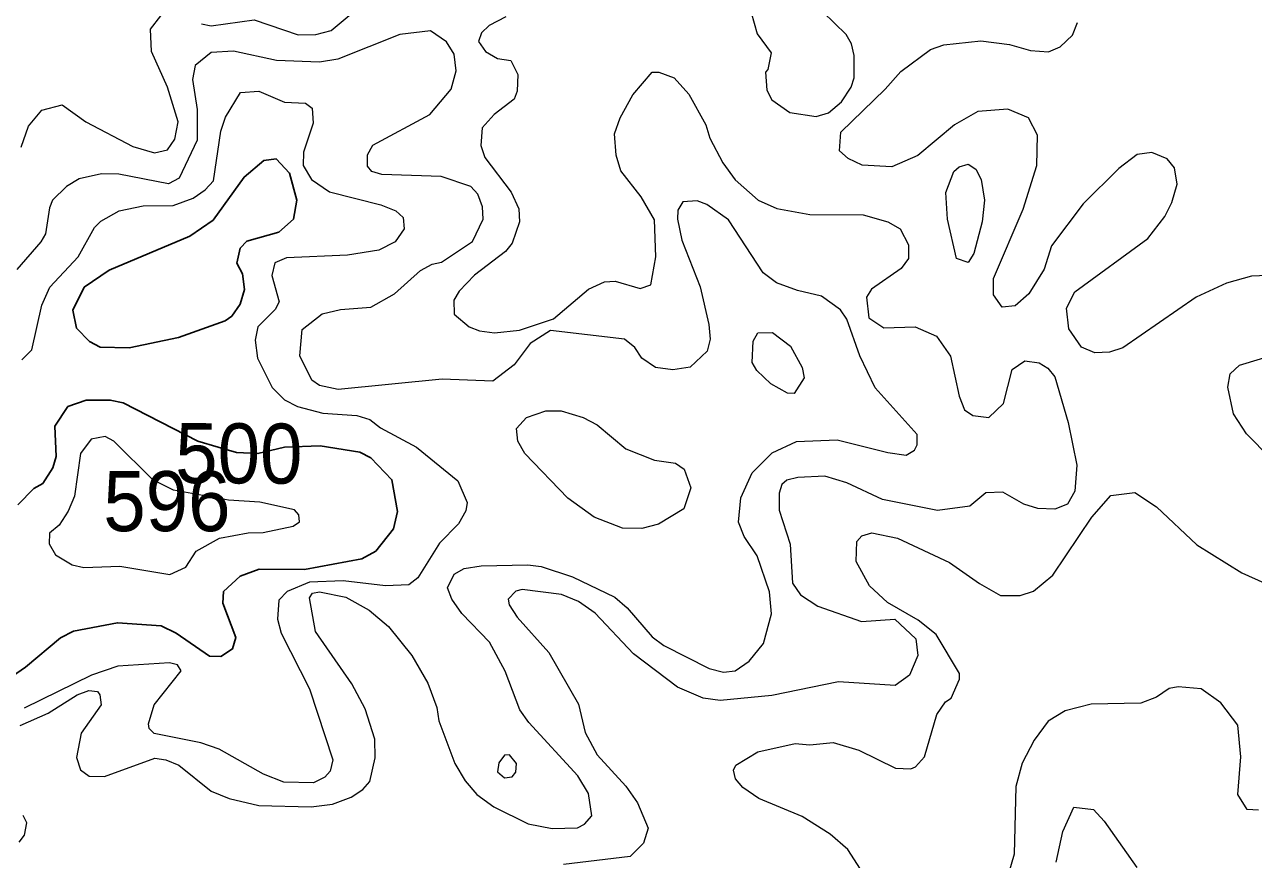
# Model space of a CAD drawing. Extents: x 763.2 to 816.8, y 7896.5 to 7952.7.
# Drawn here: x 797.985 to 801.261, y 7941.578 to 7943.803 of the extents above; entities that cross this region are included whole.
import ezdxf
from ezdxf.enums import TextEntityAlignment as Align

# ---------------------------------------------------------------- set-up
doc = ezdxf.new("R2010")
doc.units = 0
doc.header["$LTSCALE"] = 0.064
doc.layers.add('1', color=7, linetype='Continuous', lineweight=25)
doc.layers.add('2', color=7, linetype='Continuous', lineweight=13)
doc.layers.add('21', color=7, linetype='Continuous')
doc.layers.add('61', color=7, linetype='Continuous')

msp = doc.modelspace()

# ---------------------------------------------------------------- linework, layer by layer
at = {"layer": '1'}
msp.add_lwpolyline([(798.2102, 7943.149), (798.4251, 7943.2393), (798.4874, 7943.2821), (798.5697, 7943.397), (798.6222, 7943.4411), (798.655, 7943.4458), (798.6908, 7943.4073), (798.7108, 7943.3354), (798.7011, 7943.2845), (798.6623, 7943.2496), (798.577, 7943.2262), (798.5591, 7943.2073), (798.5506, 7943.167), (798.5659, 7943.1388), (798.571, 7943.0974), (798.5593, 7943.0579), (798.5368, 7943.0259), (798.519, 7943.0135), (798.3948, 7942.969), (798.2633, 7942.9418), (798.1857, 7942.9432), (798.1572, 7942.9584), (798.1233, 7942.9939), (798.1132, 7943.0421), (798.1431, 7943.1033)], close=True, dxfattribs=at)
msp.add_lwpolyline([(797.9205, 7942.0439), (797.9873, 7942.0901), (798.0806, 7942.1681), (798.1145, 7942.1863), (798.2319, 7942.2087), (798.3488, 7942.2007), (798.3889, 7942.1808), (798.4775, 7942.1194), (798.5078, 7942.119), (798.5385, 7942.1389), (798.548, 7942.1694), (798.5128, 7942.2614), (798.5145, 7942.2919), (798.5593, 7942.3331), (798.6099, 7942.3518), (798.7307, 7942.3506), (798.8835, 7942.3792), (798.9214, 7942.3997), (798.9681, 7942.4589), (798.9787, 7942.5055), (798.9638, 7942.5901), (798.908, 7942.6481), (798.8786, 7942.6639), (798.7725, 7942.6804), (798.6771, 7942.6765), (798.6068, 7942.6599), (798.5497, 7942.663), (798.5002, 7942.6766), (798.4466, 7942.6925), (798.2476, 7942.7954), (798.2131, 7942.8022), (798.1491, 7942.802), (798.0999, 7942.7852), (798.0651, 7942.7331), (798.0683, 7942.6517), (798.0601, 7942.6214), (798.033, 7942.5797), (798.0088, 7942.5666), (797.9666, 7942.5235)], dxfattribs=at)
at = {"layer": '2'}
for points in [[(797.9751, 7943.4764), (797.995, 7943.5324), (798.0304, 7943.575), (798.0847, 7943.5891), (798.1474, 7943.5444), (798.2735, 7943.4786), (798.3313, 7943.4613), (798.3653, 7943.4693), (798.3851, 7943.4983), (798.3938, 7943.5444), (798.3658, 7943.637), (798.3229, 7943.7314), (798.3201, 7943.7914), (798.3476, 7943.8268)], [(798.4566, 7943.8055), (798.4817, 7943.7998), (798.5966, 7943.816), (798.7135, 7943.7764), (798.7608, 7943.7771), (798.8023, 7943.788), (798.8551, 7943.8321)], [(799.9221, 7943.8357), (799.9374, 7943.7787), (799.9747, 7943.7282), (799.9665, 7943.6838), (799.9602, 7943.6768), (799.9632, 7943.6283), (799.9769, 7943.6026), (800.0245, 7943.5688), (800.0954, 7943.5582), (800.1279, 7943.5683), (800.1621, 7943.5976), (800.1883, 7943.637), (800.1967, 7943.6616), (800.1967, 7943.721), (800.1895, 7943.752), (800.1746, 7943.777), (800.113, 7943.8376)], [(799.2672, 7943.8244), (799.2228, 7943.8012), (799.2025, 7943.7815), (799.1947, 7943.7582), (799.213, 7943.7316), (799.2455, 7943.7132)], [(801.3208, 7943.1357), (801.2558, 7943.1324), (801.1894, 7943.1142), (801.1078, 7943.0768), (800.9126, 7942.9416), (800.8771, 7942.9304), (800.8383, 7942.9287), (800.802, 7942.9435), (800.769, 7942.9922), (800.7621, 7943.0472), (800.7849, 7943.0908), (800.9794, 7943.2332), (801.0247, 7943.2919), (801.0432, 7943.3287), (801.0578, 7943.378), (801.0502, 7943.4211), (801.0308, 7943.4457), (800.9903, 7943.4625), (800.9504, 7943.4568), (800.9018, 7943.4199), (800.8071, 7943.3253), (800.7227, 7943.2139), (800.7031, 7943.1512), (800.6621, 7943.0854), (800.6256, 7943.0538), (800.5905, 7943.0503), (800.5678, 7943.0828), (800.568, 7943.1262), (800.6467, 7943.311), (800.6832, 7943.428), (800.6849, 7943.5082), (800.6615, 7943.5551), (800.6062, 7943.578), (800.5261, 7943.5714), (800.4641, 7943.536), (800.3659, 7943.4547), (800.2965, 7943.4238), (800.2174, 7943.4286), (800.1804, 7943.4464), (800.1573, 7943.4673), (800.1609, 7943.5167), (800.2793, 7943.6309), (800.3205, 7943.6785), (800.3995, 7943.7374), (800.4356, 7943.7491), (800.5342, 7943.7603), (800.6108, 7943.7504), (800.6667, 7943.7341), (800.7146, 7943.7307), (800.7456, 7943.7444), (800.7784, 7943.7752), (800.7916, 7943.8086)], [(799.0403, 7943.1476), (799.0713, 7943.1647), (799.0962, 7943.1698), (799.1786, 7943.2255), (799.207, 7943.2847), (799.2058, 7943.3176), (799.1925, 7943.351), (799.1744, 7943.3722), (799.0956, 7943.3986), (798.937, 7943.404), (798.9107, 7943.4116), (798.8984, 7943.4263), (798.8985, 7943.4561), (798.9133, 7943.482), (799.0649, 7943.5639), (799.122, 7943.6311), (799.1348, 7943.6798), (799.1297, 7943.7244), (799.1095, 7943.7577), (799.0666, 7943.7866), (798.9852, 7943.7769), (798.8201, 7943.7112), (798.7709, 7943.7029), (798.6565, 7943.7075), (798.5415, 7943.7322), (798.4821, 7943.7287), (798.4389, 7943.6944), (798.4318, 7943.6568), (798.4449, 7943.5771), (798.4448, 7943.4954), (798.3964, 7943.3937), (798.3684, 7943.3791), (798.2359, 7943.4049), (798.19, 7943.4052), (798.1299, 7943.3922), (798.0959, 7943.3719), (798.059, 7943.3354), (798.0506, 7943.3153), (798.0404, 7943.246), (798.028, 7943.224), (797.9636, 7943.1505)], [(799.2455, 7943.7132), (799.2811, 7943.7073), (799.2992, 7943.6705), (799.2981, 7943.6263), (799.2897, 7943.605), (799.2366, 7943.5641)], [(799.2366, 7943.5641), (799.2042, 7943.5284), (799.2007, 7943.4809), (799.2113, 7943.4494), (799.282, 7943.3563), (799.3023, 7943.3123), (799.3043, 7943.2776), (799.2848, 7943.2204), (799.267, 7943.1987), (799.1843, 7943.135), (799.1433, 7943.093), (799.1287, 7943.0684), (799.1294, 7943.0315), (799.1701, 7942.9975), (799.1977, 7942.9866), (799.2376, 7942.9813), (799.3044, 7942.9892), (799.3947, 7943.0193), (799.4878, 7943.0984), (799.5305, 7943.1174), (799.5595, 7943.1191), (799.6254, 7943.0997), (799.6541, 7943.1097), (799.6675, 7943.1842), (799.6642, 7943.2825), (799.6283, 7943.344), (799.574, 7943.4134), (799.5614, 7943.4557), (799.5574, 7943.5123), (799.5723, 7943.5548), (799.6062, 7943.6163), (799.6573, 7943.6762), (799.6752, 7943.6766), (799.7168, 7943.6615), (799.7557, 7943.6179), (799.8008, 7943.536), (799.8115, 7943.5006), (799.846, 7943.4352), (799.8789, 7943.3894), (799.9402, 7943.3352), (799.9903, 7943.3131), (800.0778, 7943.2973), (800.2204, 7943.2966), (800.2863, 7943.2779), (800.3192, 7943.2592), (800.3411, 7943.2163), (800.341, 7943.1797), (800.3216, 7943.1536), (800.2429, 7943.0978), (800.2296, 7943.0766), (800.2358, 7943.0219), (800.2752, 7942.9947), (800.3586, 7942.9976), (800.4156, 7942.9724), (800.4532, 7942.9198), (800.476, 7942.8127), (800.4908, 7942.7764), (800.513, 7942.7612), (800.5556, 7942.7562), (800.5943, 7942.7932), (800.6179, 7942.8843), (800.6517, 7942.907), (800.6899, 7942.902), (800.7127, 7942.8875), (800.731, 7942.864), (800.7671, 7942.7423), (800.7899, 7942.6286), (800.7848, 7942.5592), (800.7649, 7942.5245), (800.7317, 7942.5113), (800.6858, 7942.5131), (800.6487, 7942.5248), (800.5925, 7942.5566), (800.5474, 7942.5548), (800.5043, 7942.5192), (800.4188, 7942.5081), (800.2722, 7942.537), (800.177, 7942.5819), (800.1185, 7942.5997), (800.0463, 7942.5962), (800.0171, 7942.5888), (800.0035, 7942.5774), (799.9963, 7942.5541), (799.9965, 7942.5092), (800.0255, 7942.4183), (800.0323, 7942.3147), (800.0533, 7942.2835), (800.0995, 7942.2526), (800.2156, 7942.2123), (800.3051, 7942.2185), (800.3607, 7942.1661), (800.3659, 7942.1214), (800.344, 7942.0689), (800.3057, 7942.0417), (800.1547, 7942.051)], [(797.9768, 7942.91), (798.0037, 7942.9363), (798.0307, 7943.0552), (798.0514, 7943.1033), (798.1272, 7943.1845), (798.1709, 7943.2628), (798.1877, 7943.2793), (798.237, 7943.307), (798.3003, 7943.3198), (798.3807, 7943.321), (798.4343, 7943.3409), (798.4661, 7943.3625), (798.4878, 7943.3868), (798.5075, 7943.5194), (798.52, 7943.5568), (798.5601, 7943.622), (798.6088, 7943.6258), (798.6775, 7943.5962), (798.7332, 7943.5942), (798.7515, 7943.5807), (798.7536, 7943.5402), (798.7277, 7943.4635), (798.7275, 7943.428), (798.7496, 7943.3903), (798.7972, 7943.3575), (798.9339, 7943.3233)], [(798.8572, 7942.0461), (798.7599, 7942.1857), (798.7442, 7942.275), (798.7525, 7942.2875), (798.7709, 7942.291), (798.8412, 7942.2767), (798.9029, 7942.2425), (798.9547, 7942.1985), (799.0167, 7942.1218), (799.0599, 7942.0481), (799.0834, 7941.9826), (799.0891, 7941.9475), (799.1312, 7941.8338), (799.159, 7941.7876), (799.1905, 7941.751), (799.2352, 7941.7177), (799.3271, 7941.6726), (799.3908, 7941.6601), (799.4585, 7941.6622), (799.4777, 7941.6722), (799.4965, 7941.6936), (799.4882, 7941.7536), (799.4594, 7941.8008), (799.329, 7941.9427), (799.3053, 7941.9768), (799.2662, 7942.0796), (799.2241, 7942.1573), (799.1504, 7942.233), (799.1232, 7942.272), (799.1123, 7942.302), (799.1299, 7942.3381), (799.1564, 7942.3532), (799.2022, 7942.3602), (799.3264, 7942.3633), (799.3618, 7942.3584), (799.4453, 7942.3316), (799.5579, 7942.2774), (799.5913, 7942.2488), (799.6577, 7942.1711), (799.6889, 7942.1481), (799.8095, 7942.087), (799.8483, 7942.0774), (799.879, 7942.0808), (799.9166, 7942.1063), (799.955, 7942.1536), (799.9763, 7942.2329), (799.9702, 7942.2913), (799.9373, 7942.3874), (799.9026, 7942.439), (799.8879, 7942.4768), (799.8943, 7942.5419), (799.924, 7942.6081), (799.9777, 7942.6616), (800.0422, 7942.692), (800.1514, 7942.6968), (800.2861, 7942.6623), (800.3346, 7942.6559), (800.3571, 7942.6689), (800.3642, 7942.6831), (800.3643, 7942.7106), (800.2526, 7942.8351), (800.2115, 7942.9205), (800.1771, 7943.0185), (800.1598, 7943.0428), (800.1092, 7943.0792), (800.0454, 7943.0941), (799.9888, 7943.1152), (799.9535, 7943.1413), (799.8609, 7943.2825), (799.8035, 7943.3237), (799.778, 7943.3337), (799.7397, 7943.3306), (799.7265, 7943.3088), (799.7253, 7943.2848), (799.7368, 7943.2288), (799.786, 7943.1039), (799.809, 7943.0036), (799.812, 7942.9651), (799.8048, 7942.9324), (799.7593, 7942.8903), (799.7125, 7942.8826), (799.6669, 7942.8896), (799.6299, 7942.9143), (799.6119, 7942.9429), (799.584, 7942.9649), (799.3871, 7942.9879), (799.3323, 7942.9533), (799.29, 7942.8966), (799.2329, 7942.8532), (799.0975, 7942.8579), (798.8209, 7942.8302), (798.771, 7942.8414), (798.7507, 7942.8559), (798.7187, 7942.9203), (798.7246, 7942.9909)], [(798.9339, 7943.3233), (798.9739, 7943.3065), (798.9939, 7943.2889), (798.9967, 7943.2592), (798.9722, 7943.2244), (798.9294, 7943.2018)], [(798.9294, 7943.2018), (798.8458, 7943.1884), (798.6828, 7943.1819), (798.6516, 7943.1681), (798.6437, 7943.1348), (798.663, 7943.0645), (798.6525, 7943.0443), (798.6061, 7942.9974), (798.5992, 7942.9621), (798.6059, 7942.914), (798.645, 7942.8357), (798.6778, 7942.8029), (798.7124, 7942.7853), (798.78, 7942.7677), (798.8707, 7942.7611), (798.9053, 7942.7507), (798.9334, 7942.7285), (799.0298, 7942.6772), (799.1392, 7942.5872), (799.1644, 7942.5293), (799.1607, 7942.5072), (799.1417, 7942.4723), (799.0911, 7942.4213), (799.0326, 7942.3284), (799.0093, 7942.3094), (798.9471, 7942.3075), (798.834, 7942.3205), (798.7444, 7942.3173), (798.6848, 7942.2925), (798.662, 7942.2691), (798.6586, 7942.2185), (798.6686, 7942.181), (798.7438, 7942.0323), (798.8061, 7941.8431), (798.7994, 7941.8132), (798.7849, 7941.7967), (798.7549, 7941.7819), (798.6759, 7941.7839), (798.6218, 7941.8049), (798.5033, 7941.8721), (798.454, 7941.8884), (798.3298, 7941.9133), (798.3169, 7941.9265), (798.3151, 7941.9397), (798.3296, 7941.9896), (798.4016, 7942.0804), (798.3925, 7942.0967), (798.3711, 7942.1021), (798.2331, 7942.0934), (798.1628, 7942.0694), (797.9835, 7941.9809)], [(798.7246, 7942.9909), (798.7775, 7943.0323), (798.8268, 7943.0437), (798.9075, 7943.0501), (798.9712, 7943.0853), (799.0403, 7943.1476)], [(801.3061, 7942.6477), (801.2425, 7942.7128), (801.2077, 7942.7661), (801.1926, 7942.8372), (801.199, 7942.8721), (801.2233, 7942.8952), (801.336, 7942.9296)], [(800.6393, 7942.2812), (800.674, 7942.2931), (800.7259, 7942.3355), (800.8299, 7942.4905), (800.881, 7942.548), (800.9449, 7942.5556)], [(800.9449, 7942.5556), (801.0026, 7942.5174), (801.1101, 7942.4166), (801.2295, 7942.3417), (801.2913, 7942.3142)], [(800.2212, 7941.5392), (800.1796, 7941.6045), (800.1325, 7941.6451), (800.0576, 7941.6924), (799.9417, 7941.7398), (799.8998, 7941.7696), (799.8803, 7941.7924), (799.8749, 7941.8161), (799.8806, 7941.8295), (799.9397, 7941.865), (800.0389, 7941.8866), (800.0784, 7941.8835), (800.1401, 7941.8899), (800.2091, 7941.8688), (800.3066, 7941.8214), (800.3476, 7941.8196), (800.3597, 7941.8248), (800.3841, 7941.8514), (800.4171, 7941.964), (800.4397, 7941.9978), (800.4545, 7942.008), (800.4775, 7942.0587), (800.4775, 7942.0733), (800.4152, 7942.1776), (800.367, 7942.2158), (800.2849, 7942.2631), (800.2369, 7942.3072), (800.2019, 7942.3716), (800.2034, 7942.4251), (800.2167, 7942.4403), (800.2434, 7942.4487), (800.3117, 7942.434), (800.4504, 7942.3696), (800.53, 7942.3133), (800.5865, 7942.2818), (800.6393, 7942.2812)], [(799.6078, 7942.1256), (799.5058, 7942.234), (799.4615, 7942.2653), (799.4158, 7942.284), (799.3115, 7942.2977), (799.2942, 7942.2926), (799.2735, 7942.272), (799.2766, 7942.2567), (799.2974, 7942.224), (799.3819, 7942.1293), (799.4609, 7941.9921), (799.4795, 7941.9164), (799.5112, 7941.8562), (799.5875, 7941.7728), (799.619, 7941.7287), (799.647, 7941.6608), (799.6349, 7941.6208), (799.5988, 7941.5857), (799.421, 7941.5646)], [(800.1547, 7942.051), (799.9772, 7942.015), (799.8391, 7942.0018), (799.7939, 7942.008), (799.7256, 7942.0368), (799.6078, 7942.1256)], [(797.9726, 7941.9351), (798.0477, 7941.9676), (798.1249, 7942.0168), (798.1556, 7942.0278), (798.1788, 7942.0255), (798.1854, 7942.0169), (798.1884, 7941.99), (798.1356, 7941.9141), (798.1227, 7941.8496), (798.134, 7941.8169), (798.1565, 7941.7998), (798.1972, 7941.7986), (798.3315, 7941.8473), (798.3615, 7941.8434), (798.3956, 7941.8287), (798.4822, 7941.7597), (798.5302, 7941.7405), (798.6093, 7941.7213), (798.7482, 7941.7183), (798.8057, 7941.7255), (798.855, 7941.7435), (798.8861, 7941.7643)], [(798.8861, 7941.7643), (798.905, 7941.7857), (798.9195, 7941.849), (798.918, 7941.8983), (798.8922, 7941.9791), (798.8572, 7942.0461)], [(801.274, 7941.7094), (801.2443, 7941.711), (801.2191, 7941.7505), (801.2272, 7941.8511), (801.2188, 7941.9354), (801.1739, 7941.9956), (801.1217, 7942.0323), (801.0597, 7942.0377), (801.0358, 7942.0331), (801.002, 7942.0101), (800.9602, 7941.9948), (800.8285, 7941.992), (800.7587, 7941.9738), (800.7134, 7941.9463), (800.6764, 7941.8959), (800.6441, 7941.8344), (800.6273, 7941.7726), (800.6225, 7941.5918), (800.6087, 7941.5427)], [(800.735, 7941.5706), (800.7526, 7941.6526), (800.7821, 7941.7171), (800.8344, 7941.7108), (800.8632, 7941.6802), (800.95, 7941.556)], [(797.9698, 7941.6242), (797.9847, 7941.6426), (797.9907, 7941.6756), (797.9804, 7941.6951)]]:
    msp.add_lwpolyline(points, dxfattribs=at)
for points in [[(800.4451, 7943.2847), (800.4403, 7943.3555), (800.4618, 7943.4116), (800.476, 7943.4238), (800.5006, 7943.4312), (800.5205, 7943.4178), (800.5352, 7943.3904), (800.5435, 7943.3354), (800.5373, 7943.2776), (800.5153, 7943.1929), (800.5004, 7943.1691), (800.4692, 7943.1797)], [(799.9372, 7942.8808), (799.924, 7942.9022), (799.9273, 7942.9594), (799.9396, 7942.9814), (799.9787, 7942.9829), (800.0262, 7942.9461), (800.0579, 7942.889), (800.0633, 7942.8618), (800.0366, 7942.8196), (800.0181, 7942.821), (799.9743, 7942.8455)], [(799.7202, 7942.6345), (799.7429, 7942.6178), (799.7611, 7942.5685), (799.7426, 7942.5127), (799.6742, 7942.4712), (799.6299, 7942.4602), (799.5789, 7942.4606), (799.5032, 7942.4899), (799.4325, 7942.5409), (799.3179, 7942.6603), (799.2997, 7942.6931), (799.2964, 7942.7264), (799.323, 7942.7563), (799.3744, 7942.774), (799.4151, 7942.774), (799.4742, 7942.7558), (799.5109, 7942.736), (799.5879, 7942.6727), (799.6641, 7942.6421)], [(798.5802, 7942.4489), (798.6204, 7942.4491), (798.7006, 7942.4666), (798.7174, 7942.4782), (798.7156, 7942.4962), (798.7038, 7942.5097), (798.6113, 7942.5305), (798.5284, 7942.5358), (798.3817, 7942.5625), (798.3265, 7942.5902), (798.2225, 7942.6928), (798.1997, 7942.7049), (798.1617, 7942.698), (798.1332, 7942.66), (798.1177, 7942.5458), (798.1009, 7942.5058), (798.0764, 7942.469), (798.0509, 7942.4473), (798.0504, 7942.419), (798.0671, 7942.3898), (798.1114, 7942.3631), (798.1424, 7942.3561), (798.2386, 7942.3597), (798.3719, 7942.3371), (798.4148, 7942.3566), (798.442, 7942.3996), (798.5042, 7942.4339)], [(799.2847, 7941.7984), (799.2944, 7941.8102), (799.2959, 7941.8334), (799.2771, 7941.8568), (799.264, 7941.8554), (799.2487, 7941.8356), (799.2454, 7941.8113), (799.2638, 7941.7951)]]:
    msp.add_lwpolyline(points, close=True, dxfattribs=at)

# ---------------------------------------------------------------- texts
at = {"layer": '21', "width": 0.95}
msp.add_text('596', height=0.16, dxfattribs=at).set_placement((798.1944, 7942.4529))
at = {"layer": '61', "width": 0.95}
msp.add_text('500', height=0.16, rotation=359.653, dxfattribs=at).set_placement((798.5554, 7942.5803), align=Align.CENTER)

doc.saveas('drawing.dxf')
